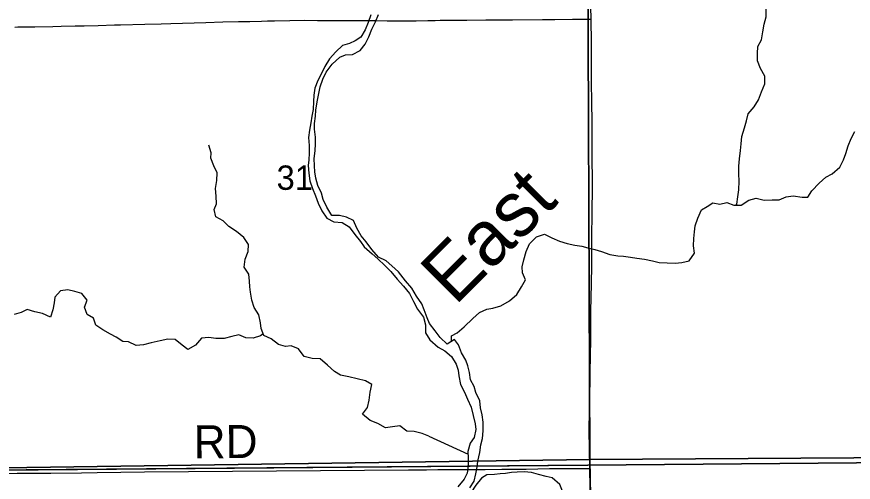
# Model space of a CAD drawing. Extents: x 0 to 1391, y -24 to 440.
# Drawn here: x 387.75 to 416.5, y 328.34 to 344.35 of the extents above; entities that cross this region are included whole.
import ezdxf

# ---------------------------------------------------------------- set-up
doc = ezdxf.new("R2010")
doc.units = 0
for name, color, linetype in [('GM_X_County_Road', 7, 'Continuous'), ('GM_X_Minor_Lake', 7, 'Continuous'), ('GM_X_Minor_River', 7, 'Continuous'), ('GM_X_Minor_River_Text', 7, 'Continuous'), ('GM_X_Section', 7, 'Continuous'), ('GM_X_Section_Text', 7, 'Continuous'), ('GM_X_Township', 7, 'Continuous'), ('GM_X_Township_Road', 7, 'Continuous'), ('GM_X_Township_Road_Text', 7, 'Continuous')]:
    doc.layers.add(name, color=color, linetype=linetype)

msp = doc.modelspace()

# ---------------------------------------------------------------- linework, layer by layer
at = {"layer": 'GM_X_County_Road'}
for points in [[(407.49, 344.262), (407.485, 344.689), (407.48, 345.211), (407.469, 345.945), (407.452, 346.628), (407.45, 346.814), (407.444, 347.1), (407.444, 347.634), (407.439, 347.783), (407.428, 348.267), (407.416, 348.814), (407.416, 348.905)], [(407.447, 328.813), (407.443, 329.01), (407.434, 329.283), (407.432, 329.497), (407.43, 329.68), (407.427, 329.921), (407.425, 330.126), (407.441, 330.81), (407.452, 331.444), (407.456, 331.767), (407.46, 332.065), (407.468, 332.748), (407.477, 333.196), (407.482, 333.892), (407.487, 334.364), (407.491, 334.562), (407.495, 334.724), (407.502, 335.134), (407.511, 335.829), (407.516, 336.314), (407.515, 336.923), (407.524, 337.444), (407.527, 337.743), (407.536, 338.351), (407.536, 338.65), (407.534, 338.836), (407.527, 339.37), (407.522, 340.116), (407.522, 340.6), (407.513, 341.545), (407.509, 341.968), (407.5, 343.571), (407.492, 344.155), (407.49, 344.262)], [(407.655, 322.493), (407.647, 322.703), (407.63, 323.399), (407.619, 323.659), (407.594, 324.417), (407.562, 325.274), (407.537, 325.919), (407.525, 326.255), (407.498, 326.948), (407.487, 327.284), (407.467, 327.842), (407.458, 328.165), (407.447, 328.813)]]:
    msp.add_lwpolyline(points, dxfattribs=at)
at = {"layer": 'GM_X_Minor_Lake'}
msp.add_lwpolyline([(406.504, 326.907), (406.586, 327.231), (406.576, 327.503), (406.558, 327.769), (406.509, 328.035), (406.415, 328.264), (406.153, 328.489), (405.941, 328.539), (405.683, 328.613), (405.441, 328.678), (405.191, 328.699), (404.947, 328.689), (404.757, 328.678), (404.551, 328.644), (404.361, 328.633), (404.171, 328.607), (403.912, 328.597), (403.72, 328.48), (403.533, 328.242), (403.361, 327.973), (403.22, 327.733), (402.996, 327.534)], dxfattribs=at)
at = {"layer": 'GM_X_Minor_River'}
msp.add_line((401.916, 329.921), (403.26, 329.31), dxfattribs=at)
for points in [[(399.921, 344.418), (399.826, 344.154), (399.731, 343.905), (399.575, 343.65), (399.384, 343.516), (399.185, 343.428), (398.949, 343.356), (398.718, 343.14), (398.501, 342.9), (398.338, 342.637), (398.228, 342.396), (398.102, 342.155), (398, 341.891), (397.958, 341.649), (397.947, 341.436), (397.935, 341.156), (397.893, 340.936), (397.859, 340.701), (397.809, 340.444), (397.775, 340.194), (397.801, 339.92), (397.804, 339.662), (397.793, 339.434), (397.767, 339.237), (397.785, 338.971), (397.827, 338.712), (397.913, 338.445), (398.015, 338.193), (398.11, 337.933), (398.242, 337.673), (398.405, 337.427), (398.653, 337.302), (398.941, 337.274), (399.181, 337.126), (399.374, 336.865), (399.56, 336.626), (399.693, 336.434), (399.962, 336.194), (400.157, 336.024), (400.396, 335.8), (400.605, 335.584), (400.828, 335.33), (401.044, 335.083), (401.252, 334.829), (401.392, 334.553), (401.524, 334.293), (401.725, 334.016), (401.804, 333.757), (401.799, 333.484), (401.947, 333.238)], [(402.133, 333.546), (401.933, 333.8), (401.853, 333.991), (401.759, 334.266), (401.671, 334.473), (401.494, 334.742), (401.324, 335.018), (401.115, 335.272), (400.87, 335.579), (400.638, 335.788), (400.444, 335.951), (400.188, 336.084), (399.957, 336.346), (399.757, 336.608), (399.586, 336.815), (399.438, 337.076), (399.329, 337.344), (399.088, 337.462), (398.846, 337.511), (398.581, 337.515), (398.403, 337.799), (398.286, 338.067), (398.222, 338.288), (398.097, 338.541), (398.025, 338.793), (397.998, 339.021), (397.979, 339.219), (397.968, 339.477), (398.01, 339.734), (398.014, 339.977), (398.018, 340.213), (397.984, 340.479), (397.987, 340.676), (398.022, 340.926), (398.025, 341.139), (398.075, 341.427), (398.133, 341.707), (398.182, 341.941), (398.27, 342.198), (398.38, 342.447), (398.59, 342.724), (398.851, 342.955), (399.05, 343.036), (399.293, 343.047), (399.553, 343.187), (399.723, 343.412), (399.856, 343.66), (399.951, 343.917), (400.084, 344.18), (400.179, 344.422)], [(412.474, 337.868), (412.504, 337.906), (412.53, 338.155), (412.562, 338.398), (412.58, 338.693), (412.567, 338.951), (412.562, 339.208), (412.595, 339.466), (412.621, 339.746), (412.653, 339.98), (412.671, 340.237), (412.757, 340.532), (412.836, 340.774), (412.884, 341.008), (413.092, 341.255), (413.238, 341.496), (413.348, 341.768), (413.457, 342.047), (413.459, 342.304), (413.317, 342.571), (413.205, 342.838), (413.208, 343.08), (413.217, 343.322), (413.349, 343.556), (413.397, 343.836), (413.438, 344.1), (413.509, 344.342), (413.504, 344.607)], [(402.697, 333.187), (402.693, 333.378), (402.884, 333.482), (403.13, 333.691), (403.422, 333.968), (403.66, 334.178), (403.912, 334.296), (404.118, 334.324), (404.393, 334.411), (404.684, 334.575), (404.937, 334.799), (405.099, 335.062), (405.231, 335.303), (405.134, 335.547), (405.121, 335.751), (405.184, 335.993), (405.256, 336.28), (405.372, 336.536), (405.61, 336.776), (405.893, 336.871), (406.136, 336.747), (406.401, 336.63), (406.667, 336.551), (406.933, 336.495), (407.176, 336.462), (407.381, 336.406), (407.617, 336.343), (407.844, 336.279), (408.14, 336.177), (408.406, 336.129), (408.604, 336.111), (408.848, 336.078), (409.061, 336.045), (409.327, 336.012), (409.6, 335.955), (409.828, 335.9), (410.102, 335.889), (410.384, 335.878), (410.612, 335.898), (410.857, 335.955), (411.042, 336.218), (411.006, 336.476), (411.024, 336.719), (411.049, 336.953), (411.066, 337.158), (411.16, 337.422), (411.284, 337.708), (411.476, 337.82), (411.675, 337.946), (411.91, 337.905), (412.155, 337.963), (412.397, 337.869), (412.649, 337.866), (412.917, 338.037), (413.161, 338.11), (413.435, 338.039), (413.709, 338.05), (413.953, 338.055), (414.197, 338.151), (414.434, 338.193), (414.745, 338.144), (414.936, 338.142), (415.075, 338.36), (415.328, 338.63), (415.559, 338.832), (415.773, 338.95), (416.034, 339.182), (416.166, 339.431), (416.244, 339.649), (416.323, 339.914), (416.424, 340.162), (416.556, 340.403)], [(401.916, 329.921), (401.682, 330.023), (401.41, 330.088), (401.16, 330.093), (400.921, 330.286), (400.67, 330.245), (400.426, 330.211), (400.156, 330.367), (399.9, 330.47), (399.638, 330.68), (399.801, 330.912), (399.858, 331.162), (399.893, 331.435), (399.95, 331.707), (399.732, 331.832), (399.453, 331.898), (399.166, 331.971), (398.878, 332.029), (398.668, 332.153), (398.436, 332.362), (398.182, 332.587), (397.909, 332.599), (397.63, 332.664), (397.437, 332.933), (397.181, 333.028), (396.991, 333.009), (396.742, 333.081), (396.494, 333.268), (396.246, 333.386), (396.151, 333.63), (396.124, 333.828), (396.068, 334.102), (395.913, 334.348), (395.833, 334.6), (395.785, 334.874), (395.757, 335.064), (395.745, 335.254), (395.727, 335.497), (395.564, 335.743), (395.598, 336.008), (395.709, 336.272), (395.713, 336.523), (395.558, 336.761), (395.303, 336.962), (395.04, 337.141), (394.846, 337.327), (394.598, 337.467), (394.542, 337.719), (394.613, 337.915), (394.61, 338.181), (394.584, 338.447), (394.626, 338.72), (394.645, 338.978), (394.521, 339.223), (394.419, 339.482), (394.429, 339.672), (394.35, 339.932)], [(396.223, 333.444), (396.124, 333.38), (395.88, 333.293), (395.63, 333.305), (395.382, 333.407), (395.146, 333.358), (394.879, 333.287), (394.598, 333.284), (394.356, 333.318), (394.098, 333.292), (393.897, 333.052), (393.629, 332.912), (393.434, 333.06), (393.195, 333.246), (392.945, 333.258), (392.678, 333.209), (392.374, 333.138), (392.107, 333.067), (391.857, 333.048), (391.593, 333.166), (391.396, 333.185), (391.163, 333.333), (390.968, 333.435), (390.705, 333.583), (390.472, 333.739), (390.385, 333.983), (390.175, 334.108), (390.08, 334.361), (390.175, 334.602), (389.99, 334.833), (389.748, 334.905), (389.506, 334.955), (389.255, 334.921), (389.062, 334.704), (389.036, 334.514), (388.987, 334.265), (388.907, 334.023), (388.636, 334.149), (388.371, 334.207), (388.107, 334.279), (387.908, 334.176), (387.665, 334.112)], [(403.318, 328.147), (403.471, 328.38), (403.533, 328.63), (403.573, 328.872), (403.597, 329.069), (403.667, 329.364), (403.698, 329.629), (403.76, 329.841), (403.785, 330.106), (403.779, 330.409), (403.75, 330.659), (403.69, 330.902), (403.661, 331.145), (403.534, 331.427), (403.474, 331.632), (403.346, 331.86), (403.317, 332.111), (403.258, 332.346), (403.183, 332.536), (403.033, 332.795), (402.928, 333.062), (402.8, 333.252), (402.541, 333.088), (402.307, 333.317), (402.133, 333.546)], [(401.947, 333.238), (402.235, 332.981), (402.462, 332.855), (402.695, 332.669), (402.858, 332.401), (402.923, 332.195), (402.95, 331.997), (403.006, 331.701), (403.138, 331.44), (403.241, 331.196), (403.366, 330.92), (403.437, 330.631), (403.501, 330.349), (403.528, 330.152), (403.47, 329.879), (403.337, 329.685), (403.256, 329.398), (403.261, 329.185), (403.263, 328.905), (403.236, 328.655), (403.126, 328.452), (402.909, 328.182)]]:
    msp.add_lwpolyline(points, dxfattribs=at)
at = {"layer": 'GM_X_Section'}
for points in [[(407.364, 349.38), (407.447, 329.121), (387.293, 328.839), (387.273, 348.998)], [(427.145, 349.502), (427.403, 329.248), (407.447, 329.121), (407.364, 349.38)], [(427.403, 329.248), (427.24, 309.578), (407.8, 309.486), (407.447, 329.121)], [(407.447, 329.121), (407.8, 309.486), (387.556, 309.121), (387.293, 328.839)]]:
    msp.add_lwpolyline(points, close=True, dxfattribs=at)
at = {"layer": 'GM_X_Township'}
for points in [[(366.961, 368.979), (366.895, 354.384), (366.863, 348.93), (366.886, 328.586), (407.375, 328.93), (427.17, 329.098), (437.196, 329.183), (447.101, 329.514), (447.1, 329.807), (447.095, 330.76), (447.22, 339.546), (447.212, 344.406), (447.181, 349.555), (447.172, 350.472), (447.169, 351.314), (447.12, 358.688), (447.049, 369.139)], [(427.17, 329.098), (407.375, 328.93), (377.029, 328.672), (366.886, 328.586), (356.749, 328.811), (352.004, 328.845), (351.489, 328.852), (347.332, 328.904), (347.435, 318.551), (347.529, 308.991), (347.628, 298.991), (347.727, 288.944), (347.795, 282)]]:
    msp.add_lwpolyline(points, dxfattribs=at)
at = {"layer": 'GM_X_Township_Road'}
for points in [[(387.684, 343.992), (387.794, 343.998), (387.981, 343.999), (388.379, 344.002), (388.988, 344.015), (389.273, 344.022), (389.758, 344.034), (390.068, 344.04), (390.553, 344.05), (391.112, 344.068), (391.323, 344.074), (392.155, 344.094), (392.714, 344.109), (393.05, 344.12), (394.254, 344.156), (394.838, 344.169), (395.372, 344.182), (395.757, 344.19), (396.167, 344.199), (396.366, 344.204), (396.615, 344.211), (397.136, 344.226), (397.645, 344.228), (398.092, 344.226), (398.601, 344.224), (399.247, 344.22), (399.657, 344.217), (400.08, 344.215), (400.477, 344.213), (400.838, 344.213), (401.161, 344.213), (401.484, 344.213), (401.881, 344.22), (402.129, 344.224), (402.303, 344.228), (402.725, 344.235), (403.222, 344.233), (403.868, 344.239), (404.352, 344.245), (404.787, 344.249), (405.819, 344.254), (406.241, 344.256), (406.85, 344.261), (407.359, 344.262), (407.49, 344.262)], [(386.831, 328.637), (387.763, 328.649), (388.919, 328.651), (389.975, 328.669), (390.51, 328.674), (392.137, 328.698), (401.219, 328.77), (401.828, 328.771), (402.225, 328.775), (402.71, 328.775), (403.48, 328.785), (403.853, 328.784), (404.425, 328.786), (405.258, 328.793), (405.655, 328.8), (406.065, 328.809), (406.45, 328.815), (407.096, 328.816), (407.447, 328.813)]]:
    msp.add_lwpolyline(points, dxfattribs=at)

# ---------------------------------------------------------------- texts
at = {"layer": 'GM_X_Minor_River_Text'}
msp.add_text('East', height=1.8937, rotation=45.0138, dxfattribs=at).set_placement((402.818, 334.387))
at = {"layer": 'GM_X_Section_Text'}
msp.add_text('31', height=0.8371, rotation=0, dxfattribs=at).set_placement((396.682, 338.397))
at = {"layer": 'GM_X_Township_Road_Text'}
msp.add_text('RD', height=1.1364, rotation=0.4936, dxfattribs=at).set_placement((393.837, 329.159))

doc.saveas('drawing.dxf')
